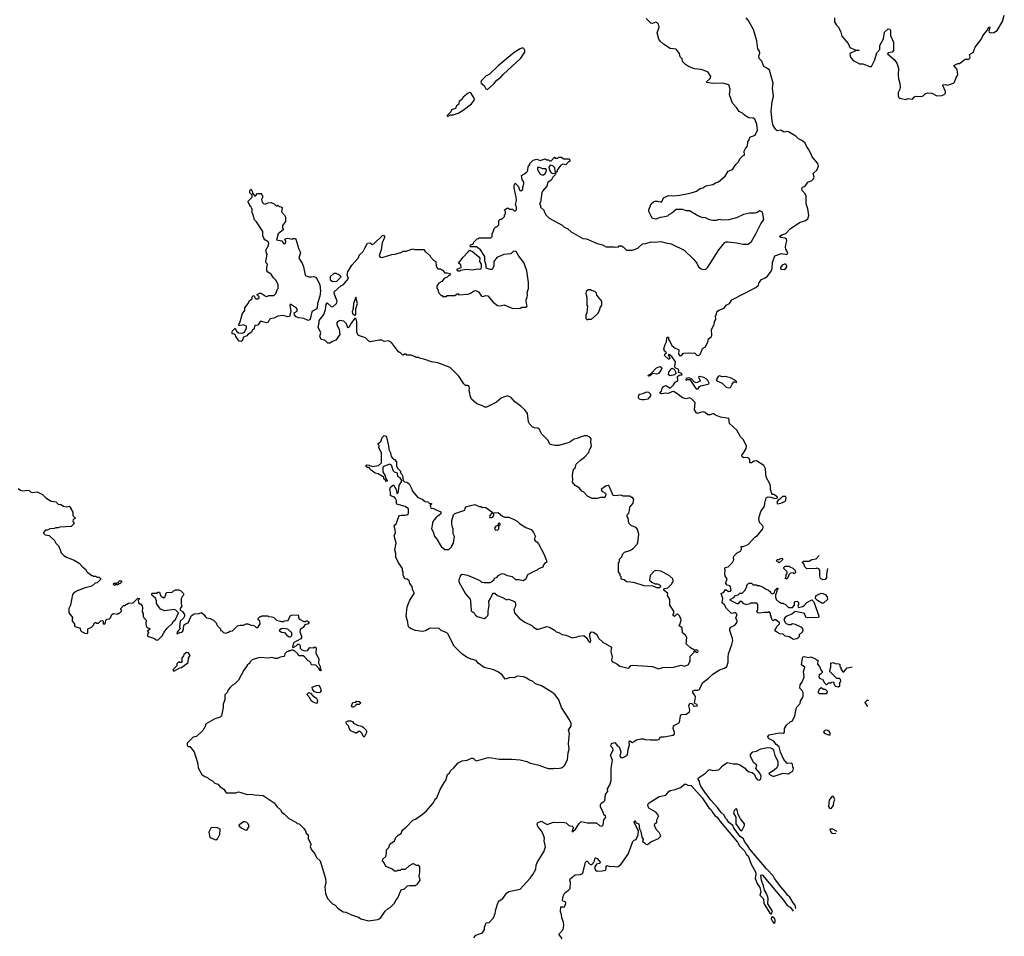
# Model space of a CAD drawing. Extents: x 1933546 to 2138868, y 524910 to 667279.
# Tile 406 of 466: x 2114285 to 2126031, y 553904 to 564842. Entities that reach past the tile are written whole.
import ezdxf

# ---------------------------------------------------------------- set-up
doc = ezdxf.new("R2010")
doc.units = 0

msp = doc.modelspace()

# ---------------------------------------------------------------- linework, layer by layer
at = {"layer": '0CON10XD'}
for points in [[(2122780, 557385), (2122791, 557435), (2122790, 557460), (2122756, 557555), (2122756, 557575), (2122769, 557595), (2122815, 557616), (2122842, 557645), (2122844, 557665), (2122830, 557705), (2122843, 557745), (2122825, 557767), (2122785, 557758), (2122772, 557762), (2122716, 557815), (2122695, 557860), (2122665, 557885), (2122673, 557937), (2122654, 557995), (2122685, 558012), (2122705, 558043), (2122745, 558021), (2122765, 558022), (2122774, 558035), (2122765, 558076), (2122755, 558087), (2122726, 558096), (2122710, 558115), (2122708, 558125), (2122723, 558165), (2122702, 558205), (2122699, 558235), (2122703, 558265), (2122697, 558295), (2122706, 558304), (2122736, 558314), (2122788, 558365), (2122806, 558395), (2122801, 558425), (2122805, 558442), (2122845, 558482), (2122885, 558502), (2122897, 558525), (2122892, 558555), (2122915, 558556), (2122975, 558578), (2123055, 558668), (2123085, 558686), (2123151, 558765), (2123156, 558785), (2123152, 558802), (2123111, 558841), (2123104, 558895), (2123126, 558975), (2123172, 559038), (2123174, 559075), (2123190, 559135), (2123215, 559148), (2123246, 559146), (2123295, 559130), (2123327, 559135), (2123324, 559145), (2123295, 559168), (2123285, 559175), (2123265, 559176), (2123257, 559187), (2123241, 559235), (2123241, 559275), (2123233, 559303), (2123192, 559385), (2123181, 559481), (2123161, 559521), (2123075, 559577), (2123047, 559573), (2123015, 559553), (2122995, 559553), (2122994, 559595), (2122985, 559609), (2122965, 559619), (2122925, 559615), (2122904, 559625), (2122901, 559645), (2122915, 559665), (2122950, 559725), (2122954, 559755), (2122949, 559775), (2122914, 559834), (2122884, 559864), (2122839, 559945), (2122751, 560025), (2122743, 560083), (2122645, 560098), (2122585, 560125), (2122565, 560140), (2122555, 560141), (2122524, 560126), (2122495, 560128), (2122461, 560155), (2122437, 560163), (2122365, 560144), (2122337, 560185), (2122343, 560273), (2122294, 560324), (2122275, 560328), (2122235, 560318), (2122191, 560331), (2122125, 560381), (2122085, 560404), (2122065, 560403), (2122025, 560380), (2121995, 560386), (2121947, 560377), (2121922, 560385), (2121941, 560409), (2121953, 560457), (2121964, 560466), (2121995, 560476), (2122045, 560447), (2122086, 560485), (2122104, 560516), (2122136, 560534), (2122134, 560586), (2122151, 560599), (2122188, 560605), (2122175, 560623), (2122144, 560634), (2122148, 560655), (2122141, 560671), (2122106, 560686), (2122102, 560702), (2122109, 560760), (2122065, 560822), (2122036, 560845), (2122022, 560848), (2122042, 560805), (2122038, 560792), (2122025, 560790), (2121978, 560835), (2121980, 560850), (2122002, 560865), (2121978, 560888), (2121971, 560915), (2121984, 560965), (2122002, 560998), (2122004, 561045), (2122011, 561055), (2122026, 561055), (2122024, 561025), (2122045, 561000), (2122063, 560955), (2122105, 560921), (2122144, 560905), (2122149, 560895), (2122146, 560855), (2122155, 560837), (2122165, 560832), (2122180, 560835), (2122206, 560864), (2122265, 560868), (2122295, 560861), (2122335, 560865), (2122365, 560839), (2122385, 560836), (2122405, 560854), (2122432, 560918), (2122465, 560939), (2122480, 560965), (2122496, 560995), (2122504, 561035), (2122535, 561058), (2122543, 561075), (2122539, 561145), (2122570, 561205), (2122573, 561237), (2122588, 561272), (2122586, 561305), (2122599, 561331), (2122601, 561355), (2122625, 561376), (2122689, 561401), (2122715, 561435), (2122754, 561456), (2122781, 561499), (2123065, 561645), (2123097, 561675), (2123108, 561705), (2123135, 561744), (2123178, 561762), (2123205, 561781), (2123249, 561841), (2123263, 561875), (2123267, 561943), (2123294, 562025), (2123375, 562052), (2123438, 562042), (2123448, 562055), (2123436, 562085), (2123425, 562104), (2123421, 562129), (2123423, 562157), (2123438, 562202), (2123433, 562223), (2123417, 562237), (2123365, 562245), (2123349, 562255), (2123376, 562275), (2123425, 562291), (2123477, 562345), (2123588, 562422), (2123658, 562445), (2123689, 562465), (2123699, 562505), (2123686, 562584), (2123666, 562645), (2123668, 562738), (2123656, 562765), (2123620, 562805), (2123614, 562826), (2123625, 562842), (2123656, 562855), (2123688, 562902), (2123736, 562924), (2123756, 562945), (2123764, 562965), (2123752, 563005), (2123794, 563046), (2123813, 563095), (2123805, 563125), (2123738, 563205), (2123731, 563231), (2123695, 563298), (2123674, 563324), (2123655, 563370), (2123625, 563396), (2123575, 563420), (2123543, 563453), (2123455, 563504), (2123435, 563508), (2123405, 563501), (2123365, 563525), (2123323, 563515), (2123300, 563535), (2123275, 563580), (2123261, 563635), (2123251, 563751), (2123262, 563865), (2123278, 563925), (2123267, 564027), (2123273, 564085), (2123228, 564238), (2123198, 564265), (2123162, 564282), (2123139, 564349), (2123105, 564378), (2123103, 564405), (2123116, 564446), (2123111, 564465), (2123091, 564495), (2123078, 564588), (2123038, 564725), (2122977, 564835), (2122952, 564865)], [(2124005, 564865), (2124007, 564817), (2124028, 564778), (2124055, 564752), (2124081, 564695), (2124094, 564645), (2124169, 564559), (2124190, 564510), (2124265, 564480), (2124295, 564480), (2124300, 564475), (2124255, 564471), (2124190, 564440), (2124194, 564405), (2124208, 564378), (2124227, 564357), (2124259, 564339), (2124305, 564316), (2124345, 564316), (2124425, 564283), (2124446, 564284), (2124487, 564365), (2124512, 564448), (2124547, 564485), (2124547, 564535), (2124590, 564615), (2124601, 564695), (2124645, 564732), (2124665, 564728), (2124672, 564715), (2124674, 564654), (2124711, 564575), (2124710, 564495), (2124708, 564475), (2124694, 564456), (2124645, 564446), (2124636, 564435), (2124719, 564369), (2124750, 564325), (2124770, 564265), (2124763, 564185), (2124769, 564135), (2124785, 564085), (2124788, 564038), (2124785, 564015), (2124765, 563975), (2124765, 563935), (2124773, 563915), (2124785, 563906), (2124851, 563889), (2124885, 563903), (2124935, 563895), (2124958, 563922), (2124971, 563929), (2125045, 563925), (2125064, 563935), (2125089, 563961), (2125119, 563971), (2125167, 563967), (2125225, 563932), (2125285, 563939), (2125315, 563950), (2125328, 563965), (2125329, 563985), (2125296, 564055), (2125298, 564065), (2125325, 564069), (2125355, 564062), (2125425, 564086), (2125435, 564098), (2125456, 564154), (2125478, 564185), (2125468, 564248), (2125430, 564295), (2125475, 564318), (2125495, 564318), (2125565, 564372), (2125605, 564370), (2125620, 564380), (2125624, 564395), (2125617, 564425), (2125658, 564452), (2125683, 564515), (2125756, 564605), (2125775, 564651), (2125829, 564721), (2125845, 564758), (2125858, 564755), (2125856, 564734), (2125846, 564705), (2125850, 564695), (2125875, 564685), (2125905, 564691), (2125947, 564715), (2126011, 564819), (2126031, 564895)], [(2122525, 564150), (2122530, 564165), (2122495, 564220), (2122415, 564247), (2122335, 564257), (2122265, 564283), (2122226, 564306), (2122193, 564343), (2122188, 564375), (2122165, 564400), (2122155, 564440), (2122115, 564490), (2122045, 564500), (2121965, 564550), (2121926, 564586), (2121911, 564611), (2121890, 564685), (2121913, 564755), (2121905, 564787), (2121890, 564805), (2121875, 564811), (2121835, 564798), (2121815, 564801), (2121758, 564855)], [(2119865, 564010), (2119940, 564075), (2119979, 564121), (2120024, 564155), (2120052, 564188), (2120263, 564385), (2120310, 564455), (2120312, 564475), (2120299, 564499), (2120285, 564507), (2120255, 564496), (2120185, 564450), (2119995, 564291), (2119889, 564191), (2119845, 564167), (2119795, 564115), (2119787, 564095), (2119791, 564085), (2119825, 564055), (2119846, 564016), (2119865, 564010)], [(2120918, 559522), (2120922, 559538), (2120932, 559548), (2120974, 559586), (2121025, 559620), (2121075, 559678), (2121082, 559708), (2121107, 559755), (2121098, 559805), (2121102, 559842), (2121085, 559862), (2121055, 559877), (2121025, 559876), (2120985, 559866), (2120935, 559843), (2120900, 559835), (2120842, 559798), (2120715, 559762), (2120675, 559760), (2120615, 559772), (2120586, 559826), (2120515, 559898), (2120482, 559955), (2120465, 559967), (2120425, 559973), (2120400, 559985), (2120365, 560020), (2120354, 560044), (2120342, 560145), (2120312, 560185), (2120265, 560232), (2120192, 560282), (2120150, 560335), (2120105, 560352), (2120055, 560339), (2120028, 560325), (2119975, 560280), (2119855, 560218), (2119835, 560218), (2119806, 560236), (2119739, 560259), (2119708, 560285), (2119676, 560316), (2119658, 560355), (2119654, 560385), (2119648, 560415), (2119652, 560445), (2119646, 560466), (2119627, 560477), (2119605, 560478), (2119585, 560498), (2119525, 560590), (2119421, 560691), (2119275, 560748), (2119198, 560758), (2119119, 560789), (2119053, 560803), (2119045, 560810), (2119015, 560810), (2119008, 560818), (2118955, 560840), (2118905, 560840), (2118895, 560850), (2118875, 560850), (2118855, 560840), (2118825, 560870), (2118815, 560870), (2118805, 560880), (2118720, 560990), (2118685, 561010), (2118635, 561003), (2118605, 561017), (2118575, 561018), (2118465, 560998), (2118450, 561005), (2118410, 561045), (2118325, 561072), (2118309, 561109), (2118308, 561235), (2118298, 561268), (2118285, 561280), (2118230, 561210), (2118215, 561174), (2118205, 561167), (2118195, 561178), (2118182, 561212), (2118153, 561243), (2118105, 561251), (2118079, 561241), (2118069, 561225), (2118068, 561205), (2118098, 561145), (2118106, 561086), (2118055, 561017), (2118016, 561004), (2117985, 560982), (2117963, 560983), (2117925, 561020), (2117880, 561025), (2117867, 561065), (2117878, 561105), (2117844, 561175), (2117856, 561224), (2117856, 561254), (2117912, 561325), (2117932, 561385), (2117942, 561445), (2117955, 561465), (2118005, 561417), (2118025, 561421), (2118066, 561454), (2118072, 561485), (2118037, 561575), (2118035, 561595), (2118115, 561665), (2118147, 561683), (2118208, 561755), (2118193, 561795), (2118201, 561835), (2118246, 561915), (2118324, 561995), (2118337, 562035), (2118382, 562078), (2118407, 562125), (2118435, 562177), (2118465, 562180), (2118482, 562162), (2118495, 562160), (2118502, 562168), (2118515, 562170), (2118610, 562265), (2118625, 562270), (2118637, 562257), (2118639, 562245), (2118609, 562181), (2118598, 562095), (2118574, 562025), (2118590, 562005), (2118623, 562007), (2118725, 562039), (2118765, 562043), (2118842, 562068), (2118855, 562080), (2118895, 562080), (2118975, 562108), (2118995, 562100), (2119105, 562100), (2119120, 562085), (2119120, 562075), (2119135, 562070), (2119180, 562025), (2119180, 562015), (2119225, 561970), (2119250, 561955), (2119253, 561903), (2119260, 561885), (2119275, 561870), (2119305, 561870), (2119330, 561855), (2119355, 561820), (2119385, 561822), (2119420, 561815), (2119415, 561790), (2119405, 561790), (2119385, 561770), (2119350, 561755), (2119320, 561720), (2119285, 561700), (2119260, 561665), (2119262, 561638), (2119272, 561622), (2119280, 561585), (2119315, 561550), (2119325, 561550), (2119335, 561540), (2119375, 561540), (2119385, 561550), (2119475, 561550), (2119505, 561570), (2119515, 561570), (2119525, 561560), (2119633, 561567), (2119656, 561574), (2119705, 561608), (2119725, 561610), (2119760, 561595), (2119795, 561543), (2119809, 561541), (2119847, 561553), (2119868, 561548), (2119935, 561470), (2119985, 561430), (2120015, 561428), (2120065, 561438), (2120167, 561397), (2120255, 561400), (2120275, 561410), (2120325, 561410), (2120340, 561425), (2120330, 561455), (2120328, 561495), (2120330, 561515), (2120340, 561525), (2120342, 561565), (2120338, 561585), (2120353, 561635), (2120356, 561705), (2120336, 561846), (2120298, 561945), (2120239, 562019), (2120206, 562076), (2120175, 562080), (2120145, 562050), (2120061, 562039), (2119977, 562003), (2119943, 561955), (2119942, 561905), (2119925, 561870), (2119917, 561863), (2119897, 561863), (2119848, 561878), (2119849, 561915), (2119834, 561964), (2119836, 562015), (2119782, 562095), (2119735, 562132), (2119665, 562130), (2119660, 562135), (2119662, 562148), (2119672, 562158), (2119688, 562162), (2119698, 562172), (2119702, 562188), (2119742, 562228), (2119755, 562230), (2119765, 562240), (2119905, 562240), (2119920, 562255), (2119920, 562295), (2119928, 562302), (2119950, 562355), (2119965, 562370), (2119978, 562372), (2120000, 562395), (2120003, 562447), (2120015, 562460), (2120038, 562462), (2120068, 562495), (2120070, 562515), (2120080, 562525), (2120080, 562555), (2120072, 562562), (2120070, 562575), (2120105, 562598), (2120113, 562593), (2120133, 562583), (2120165, 562580), (2120185, 562560), (2120198, 562562), (2120210, 562575), (2120210, 562605), (2120200, 562635), (2120210, 562685), (2120209, 562725), (2120184, 562834), (2120184, 562866), (2120195, 562890), (2120232, 562855), (2120250, 562805), (2120265, 562800), (2120286, 562814), (2120288, 562845), (2120301, 562885), (2120299, 562905), (2120279, 562935), (2120272, 562985), (2120308, 563002), (2120339, 563031), (2120348, 563045), (2120350, 563085), (2120370, 563115), (2120370, 563125), (2120410, 563165), (2120455, 563177), (2120495, 563163), (2120555, 563180), (2120575, 563170), (2120595, 563170), (2120605, 563160), (2120625, 563160), (2120665, 563200), (2120675, 563190), (2120705, 563190), (2120715, 563200), (2120745, 563200), (2120775, 563180), (2120835, 563180), (2120850, 563165), (2120848, 563152), (2120832, 563148), (2120812, 563128), (2120805, 563112), (2120765, 563120), (2120737, 563103), (2120698, 563045), (2120695, 563030), (2120680, 563020), (2120675, 562990), (2120647, 562963), (2120629, 562931), (2120585, 562900), (2120572, 562855), (2120522, 562795), (2120514, 562776), (2120500, 562665), (2120490, 562655), (2120490, 562635), (2120497, 562627), (2120500, 562605), (2120540, 562565), (2120540, 562555), (2120565, 562510), (2120600, 562475), (2120755, 562392), (2120775, 562372), (2120825, 562348), (2120865, 562310), (2121005, 562232), (2121045, 562228), (2121173, 562173), (2121237, 562157), (2121283, 562133), (2121375, 562132), (2121395, 562128), (2121427, 562133), (2121438, 562142), (2121465, 562142), (2121483, 562133), (2121525, 562092), (2121595, 562092), (2121627, 562103), (2121660, 562115), (2121713, 562167), (2121755, 562172), (2121818, 562192), (2121855, 562188), (2121935, 562197), (2121995, 562178), (2122056, 562166), (2122213, 562093), (2122323, 561983), (2122362, 561935), (2122384, 561894), (2122415, 561870), (2122445, 561860), (2122470, 561865), (2122495, 561890), (2122625, 562098), (2122697, 562183), (2122715, 562192), (2122735, 562193), (2122835, 562181), (2122914, 562164), (2122975, 562164), (2123015, 562197), (2123072, 562295), (2123125, 562408), (2123161, 562459), (2123146, 562545), (2123115, 562560), (2123075, 562538), (2123056, 562534), (2122995, 562533), (2122921, 562519), (2122835, 562478), (2122745, 562454), (2122675, 562450), (2122625, 562457), (2122595, 562447), (2122555, 562447), (2122514, 562454), (2122466, 562476), (2122425, 562482), (2122375, 562502), (2122275, 562560), (2122235, 562560), (2122195, 562577), (2122115, 562577), (2122066, 562534), (2122030, 562515), (2122012, 562498), (2121956, 562484), (2121925, 562482), (2121875, 562463), (2121835, 562470), (2121817, 562497), (2121792, 562555), (2121792, 562575), (2121818, 562645), (2121845, 562670), (2121865, 562678), (2121895, 562678), (2121925, 562668), (2121945, 562670), (2121964, 562716), (2122025, 562744), (2122085, 562741), (2122160, 562750), (2122265, 562768), (2122324, 562786), (2122358, 562795), (2122404, 562826), (2122435, 562834), (2122471, 562859), (2122555, 562877), (2122585, 562897), (2122621, 562909), (2122703, 562977), (2122737, 563033), (2122790, 563055), (2122828, 563115), (2122860, 563145), (2122875, 563180), (2122915, 563220), (2122930, 563225), (2122928, 563275), (2122942, 563305), (2122967, 563333), (2122972, 563385), (2122992, 563415), (2122995, 563440), (2123060, 563465), (2123088, 563522), (2123080, 563595), (2123055, 563657), (2123035, 563667), (2122985, 563673), (2122932, 563702), (2122906, 563726), (2122868, 563748), (2122838, 563795), (2122788, 563845), (2122754, 563944), (2122762, 564015), (2122743, 564063), (2122675, 564084), (2122552, 564082), (2122484, 564094), (2122482, 564105), (2122517, 564135), (2122525, 564150)], [(2119385, 563690), (2119395, 563692), (2119424, 563706), (2119455, 563706), (2119515, 563728), (2119575, 563764), (2119675, 563840), (2119712, 563885), (2119706, 563905), (2119668, 563968), (2119655, 563972), (2119637, 563965), (2119575, 563918), (2119559, 563891), (2119527, 563865), (2119519, 563831), (2119495, 563815), (2119485, 563782), (2119437, 563765), (2119427, 563743), (2119385, 563698), (2119385, 563690)], [(2120645, 563008), (2120665, 563010), (2120680, 563020), (2120673, 563033), (2120670, 563075), (2120645, 563100), (2120613, 563107), (2120597, 563083), (2120607, 563045), (2120626, 563016), (2120645, 563008)], [(2120515, 562990), (2120535, 562992), (2120552, 563005), (2120564, 563026), (2120569, 563049), (2120563, 563063), (2120525, 563062), (2120485, 563080), (2120462, 563078), (2120462, 563055), (2120495, 562998), (2120515, 562990)], [(2116925, 561004), (2116903, 561005), (2116863, 561063), (2116858, 561078), (2116845, 561090), (2116820, 561095), (2116820, 561115), (2116825, 561130), (2116855, 561160), (2116870, 561125), (2116896, 561106), (2116945, 561100), (2116966, 561114), (2116989, 561165), (2116990, 561185), (2116955, 561200), (2116905, 561190), (2116900, 561205), (2116912, 561225), (2116943, 561337), (2116970, 561375), (2116970, 561405), (2117012, 561455), (2117025, 561490), (2117058, 561512), (2117060, 561535), (2117075, 561550), (2117088, 561538), (2117092, 561522), (2117102, 561512), (2117125, 561510), (2117140, 561525), (2117140, 561535), (2117122, 561552), (2117120, 561565), (2117145, 561580), (2117165, 561580), (2117225, 561540), (2117247, 561543), (2117255, 561550), (2117315, 561550), (2117340, 561575), (2117362, 561628), (2117370, 561635), (2117367, 561677), (2117345, 561730), (2117311, 561761), (2117286, 561806), (2117245, 561830), (2117234, 561844), (2117232, 561885), (2117240, 561925), (2117223, 561943), (2117222, 561955), (2117238, 562045), (2117230, 562055), (2117223, 562093), (2117252, 562148), (2117258, 562175), (2117250, 562190), (2117210, 562215), (2117197, 562235), (2117187, 562265), (2117186, 562316), (2117111, 562431), (2117088, 562455), (2117067, 562527), (2117060, 562535), (2117060, 562585), (2117050, 562595), (2117048, 562608), (2117032, 562622), (2117028, 562638), (2117010, 562665), (2117012, 562678), (2117060, 562725), (2117058, 562748), (2117030, 562775), (2117030, 562805), (2117045, 562820), (2117060, 562795), (2117062, 562772), (2117085, 562740), (2117098, 562742), (2117123, 562767), (2117165, 562770), (2117170, 562765), (2117170, 562755), (2117180, 562745), (2117180, 562715), (2117172, 562708), (2117170, 562695), (2117178, 562665), (2117195, 562648), (2117215, 562642), (2117245, 562658), (2117285, 562660), (2117320, 562645), (2117345, 562620), (2117355, 562620), (2117365, 562630), (2117382, 562612), (2117405, 562610), (2117415, 562600), (2117408, 562548), (2117445, 562508), (2117456, 562485), (2117457, 562435), (2117422, 562385), (2117420, 562355), (2117430, 562345), (2117430, 562335), (2117370, 562285), (2117350, 562215), (2117412, 562202), (2117432, 562172), (2117445, 562169), (2117456, 562175), (2117462, 562195), (2117450, 562225), (2117465, 562232), (2117485, 562237), (2117535, 562222), (2117545, 562230), (2117575, 562230), (2117580, 562225), (2117616, 562105), (2117636, 562065), (2117614, 561995), (2117654, 561935), (2117670, 561895), (2117691, 561795), (2117701, 561785), (2117733, 561773), (2117768, 561772), (2117795, 561776), (2117815, 561771), (2117835, 561747), (2117865, 561678), (2117872, 561602), (2117866, 561545), (2117839, 561455), (2117835, 561405), (2117822, 561388), (2117785, 561370), (2117769, 561355), (2117756, 561284), (2117745, 561259), (2117725, 561251), (2117675, 561276), (2117615, 561284), (2117583, 561295), (2117562, 561322), (2117561, 561345), (2117595, 561364), (2117597, 561387), (2117588, 561398), (2117514, 561446), (2117506, 561434), (2117518, 561362), (2117505, 561302), (2117485, 561298), (2117425, 561312), (2117365, 561304), (2117315, 561281), (2117275, 561273), (2117264, 561266), (2117248, 561232), (2117230, 561225), (2117175, 561241), (2117155, 561240), (2117125, 561199), (2117094, 561195), (2117086, 561184), (2117081, 561155), (2117061, 561139), (2117045, 561109), (2117005, 561084), (2116995, 561071), (2116956, 561055), (2116938, 561012), (2116925, 561004)], [(2119515, 561840), (2119500, 561855), (2119512, 561868), (2119550, 561885), (2119548, 561918), (2119520, 561935), (2119575, 562010), (2119640, 562075), (2119645, 562090), (2119665, 562090), (2119685, 562078), (2119763, 562013), (2119773, 561995), (2119770, 561955), (2119789, 561925), (2119789, 561881), (2119783, 561867), (2119775, 561862), (2119745, 561867), (2119685, 561852), (2119615, 561862), (2119545, 561850), (2119535, 561842), (2119515, 561840)], [(2123405, 561860), (2123425, 561874), (2123437, 561895), (2123432, 561915), (2123415, 561927), (2123381, 561915), (2123363, 561885), (2123363, 561875), (2123374, 561865), (2123405, 561860)], [(2118015, 561716), (2117994, 561735), (2117992, 561778), (2118035, 561817), (2118055, 561817), (2118095, 561799), (2118117, 561775), (2118113, 561765), (2118065, 561719), (2118015, 561716)], [(2121055, 561260), (2121065, 561270), (2121105, 561270), (2121173, 561327), (2121185, 561340), (2121207, 561383), (2121210, 561405), (2121230, 561435), (2121230, 561485), (2121170, 561555), (2121165, 561580), (2121145, 561600), (2121105, 561610), (2121095, 561620), (2121065, 561620), (2121043, 561597), (2121038, 561575), (2121052, 561532), (2121052, 561435), (2121058, 561425), (2121050, 561345), (2121040, 561315), (2121040, 561275), (2121055, 561260)], [(2118285, 561316), (2118295, 561322), (2118297, 561393), (2118314, 561455), (2118295, 561530), (2118269, 561455), (2118264, 561395), (2118251, 561355), (2118255, 561336), (2118265, 561327), (2118285, 561316)], [(2121785, 560590), (2121780, 560595), (2121818, 560622), (2121881, 560689), (2121925, 560702), (2121943, 560693), (2121947, 560685), (2121934, 560655), (2121905, 560619), (2121885, 560614), (2121835, 560620), (2121805, 560592), (2121785, 560590)], [(2122045, 560594), (2122026, 560605), (2122028, 560635), (2122065, 560684), (2122094, 560674), (2122117, 560625), (2122097, 560603), (2122045, 560594)], [(2122375, 560432), (2122394, 560466), (2122405, 560475), (2122500, 560495), (2122510, 560505), (2122493, 560535), (2122474, 560555), (2122445, 560572), (2122394, 560586), (2122384, 560575), (2122401, 560535), (2122400, 560525), (2122355, 560510), (2122330, 560520), (2122300, 560555), (2122280, 560565), (2122265, 560570), (2122235, 560560), (2122230, 560545), (2122235, 560540), (2122255, 560550), (2122278, 560548), (2122342, 560452), (2122355, 560439), (2122375, 560432)], [(2122745, 560450), (2122765, 560454), (2122785, 560495), (2122805, 560519), (2122815, 560522), (2122836, 560514), (2122836, 560525), (2122826, 560535), (2122765, 560570), (2122703, 560583), (2122665, 560579), (2122635, 560591), (2122616, 560584), (2122592, 560545), (2122601, 560531), (2122665, 560506), (2122715, 560459), (2122745, 560450)], [(2121735, 560305), (2121706, 560306), (2121675, 560316), (2121667, 560335), (2121672, 560365), (2121685, 560375), (2121719, 560381), (2121765, 560400), (2121785, 560398), (2121812, 560375), (2121810, 560355), (2121780, 560315), (2121735, 560305)], [(2118975, 555292), (2119005, 555303), (2119085, 555357), (2119138, 555402), (2119215, 555488), (2119247, 555543), (2119262, 555555), (2119300, 555655), (2119355, 555750), (2119370, 555765), (2119390, 555835), (2119413, 555857), (2119428, 555885), (2119466, 555914), (2119517, 555973), (2119565, 555998), (2119625, 556008), (2119675, 556030), (2119695, 556030), (2119720, 556005), (2119735, 556000), (2119875, 556038), (2119916, 556036), (2120005, 556020), (2120155, 556020), (2120255, 556009), (2120335, 555991), (2120375, 555971), (2120465, 555950), (2120564, 555914), (2120595, 555908), (2120655, 555908), (2120665, 555912), (2120695, 555908), (2120747, 555913), (2120776, 555934), (2120788, 555945), (2120820, 556015), (2120830, 556095), (2120842, 556138), (2120831, 556205), (2120846, 556326), (2120832, 556365), (2120862, 556415), (2120862, 556445), (2120846, 556486), (2120750, 556635), (2120717, 556725), (2120672, 556785), (2120635, 556817), (2120512, 556895), (2120438, 556918), (2120401, 556951), (2120365, 556960), (2120328, 556988), (2120295, 557000), (2120219, 557009), (2120185, 556990), (2120135, 556993), (2120075, 556972), (2120042, 557025), (2119998, 557058), (2119940, 557085), (2119825, 557112), (2119754, 557164), (2119730, 557195), (2119670, 557210), (2119615, 557237), (2119555, 557280), (2119522, 557312), (2119468, 557365), (2119393, 557513), (2119380, 557525), (2119315, 557552), (2119285, 557580), (2119175, 557577), (2119125, 557550), (2119085, 557542), (2119005, 557553), (2118955, 557572), (2118928, 557595), (2118918, 557615), (2118916, 557655), (2118897, 557725), (2118907, 557835), (2118940, 557915), (2118990, 557995), (2118990, 558005), (2118973, 558043), (2118967, 558077), (2118940, 558115), (2118930, 558145), (2118908, 558168), (2118885, 558170), (2118870, 558185), (2118860, 558215), (2118860, 558255), (2118850, 558265), (2118850, 558295), (2118805, 558360), (2118802, 558375), (2118773, 558425), (2118771, 558471), (2118759, 558515), (2118778, 558595), (2118754, 558685), (2118767, 558725), (2118766, 558755), (2118754, 558805), (2118776, 558825), (2118809, 558915), (2118816, 558924), (2118835, 558931), (2118881, 558931), (2118905, 558934), (2118922, 558948), (2118923, 559005), (2118885, 559032), (2118785, 559060), (2118779, 559069), (2118781, 559105), (2118769, 559129), (2118755, 559144), (2118720, 559155), (2118710, 559165), (2118710, 559205), (2118702, 559235), (2118708, 559265), (2118745, 559290), (2118777, 559235), (2118785, 559190), (2118795, 559192), (2118806, 559215), (2118812, 559285), (2118844, 559335), (2118843, 559345), (2118824, 559374), (2118795, 559392), (2118793, 559433), (2118755, 559444), (2118744, 559454), (2118720, 559525), (2118695, 559538), (2118628, 559512), (2118618, 559502), (2118618, 559445), (2118645, 559400), (2118652, 559362), (2118670, 559345), (2118668, 559335), (2118655, 559332), (2118648, 559348), (2118630, 559365), (2118628, 559388), (2118615, 559390), (2118562, 559422), (2118525, 559430), (2118477, 559467), (2118460, 559485), (2118458, 559498), (2118435, 559500), (2118410, 559515), (2118425, 559530), (2118455, 559528), (2118495, 559512), (2118565, 559522), (2118600, 559555), (2118602, 559675), (2118568, 559735), (2118572, 559762), (2118560, 559775), (2118560, 559785), (2118595, 559810), (2118608, 559855), (2118635, 559880), (2118655, 559872), (2118662, 559862), (2118686, 559756), (2118687, 559715), (2118710, 559675), (2118718, 559628), (2118731, 559611), (2118756, 559596), (2118782, 559565), (2118780, 559515), (2118797, 559487), (2118830, 559455), (2118830, 559435), (2118845, 559420), (2118852, 559402), (2118860, 559345), (2118875, 559328), (2118905, 559322), (2118932, 559305), (2118965, 559240), (2118970, 559215), (2119035, 559142), (2119085, 559120), (2119123, 559093), (2119155, 559090), (2119175, 559070), (2119198, 559068), (2119198, 559062), (2119180, 559045), (2119190, 559015), (2119225, 559010), (2119235, 559000), (2119308, 558968), (2119310, 558945), (2119251, 558899), (2119214, 558856), (2119198, 558765), (2119220, 558725), (2119230, 558685), (2119262, 558645), (2119312, 558555), (2119355, 558520), (2119405, 558520), (2119440, 558555), (2119440, 558565), (2119462, 558595), (2119472, 558675), (2119458, 558708), (2119458, 558765), (2119447, 558787), (2119442, 558825), (2119442, 558865), (2119460, 558935), (2119475, 558948), (2119595, 558990), (2119600, 559015), (2119612, 559028), (2119663, 559047), (2119715, 559058), (2119765, 559032), (2119785, 559032), (2119805, 559022), (2119823, 559027), (2119845, 559022), (2119919, 558969), (2119930, 558955), (2119915, 558950), (2119893, 558927), (2119889, 558915), (2119895, 558903), (2119915, 558903), (2119932, 558915), (2119943, 558935), (2119942, 558958), (2119992, 558962), (2120045, 558916), (2120074, 558906), (2120115, 558907), (2120168, 558888), (2120218, 558858), (2120249, 558829), (2120322, 558782), (2120385, 558760), (2120413, 558725), (2120437, 558677), (2120423, 558643), (2120434, 558624), (2120453, 558613), (2120476, 558586), (2120542, 558462), (2120560, 558405), (2120570, 558395), (2120570, 558365), (2120555, 558360), (2120532, 558338), (2120525, 558310), (2120475, 558290), (2120460, 558275), (2120425, 558262), (2120344, 558216), (2120323, 558167), (2120292, 558148), (2120245, 558160), (2120205, 558158), (2120165, 558193), (2120105, 558204), (2120065, 558224), (2120035, 558230), (2119990, 558205), (2119968, 558182), (2119955, 558180), (2119940, 558165), (2119940, 558155), (2119917, 558133), (2119895, 558122), (2119825, 558121), (2119800, 558125), (2119780, 558145), (2119735, 558168), (2119632, 558208), (2119565, 558220), (2119545, 558208), (2119522, 558155), (2119524, 558134), (2119605, 557990), (2119658, 557928), (2119664, 557904), (2119670, 557790), (2119705, 557766), (2119720, 557740), (2119742, 557722), (2119825, 557698), (2119845, 557708), (2119868, 557732), (2119875, 557745), (2119872, 557785), (2119886, 557854), (2119882, 557905), (2119902, 557935), (2119925, 557988), (2119935, 557998), (2119955, 558000), (2119985, 557970), (2120045, 557948), (2120095, 557920), (2120115, 557928), (2120180, 557905), (2120195, 557890), (2120200, 557875), (2120198, 557845), (2120182, 557805), (2120188, 557765), (2120242, 557702), (2120312, 557655), (2120394, 557614), (2120415, 557593), (2120455, 557570), (2120475, 557570), (2120575, 557603), (2120605, 557593), (2120665, 557558), (2120686, 557536), (2120712, 557528), (2120755, 557507), (2120805, 557496), (2120875, 557467), (2120935, 557478), (2120955, 557488), (2121015, 557493), (2121048, 557468), (2121067, 557435), (2121095, 557412), (2121099, 557435), (2121088, 557485), (2121088, 557515), (2121105, 557538), (2121130, 557535), (2121172, 557505), (2121192, 557462), (2121241, 557415), (2121344, 557355), (2121339, 557305), (2121354, 557235), (2121347, 557205), (2121352, 557185), (2121407, 557157), (2121445, 557127), (2121498, 557118), (2121545, 557103), (2121555, 557108), (2121574, 557136), (2121595, 557139), (2121835, 557124), (2121905, 557096), (2121956, 557114), (2122085, 557118), (2122175, 557140), (2122215, 557130), (2122258, 557145), (2122282, 557188), (2122283, 557247), (2122330, 557295), (2122332, 557308), (2122345, 557310), (2122355, 557293), (2122375, 557297), (2122381, 557305), (2122375, 557316), (2122355, 557322), (2122335, 557320), (2122288, 557348), (2122234, 557394), (2122242, 557472), (2122226, 557496), (2122192, 557525), (2122190, 557585), (2122150, 557615), (2122160, 557625), (2122178, 557675), (2122172, 557702), (2122160, 557715), (2122160, 557725), (2122135, 557750), (2122125, 557750), (2122095, 557720), (2122082, 557732), (2122080, 557745), (2122090, 557755), (2122090, 557785), (2122040, 557855), (2122042, 557922), (2122013, 557973), (2122017, 557997), (2121968, 558035), (2121970, 558050), (2121980, 558055), (2122019, 558061), (2122065, 558110), (2122080, 558145), (2122075, 558170), (2122035, 558208), (2121935, 558262), (2121875, 558268), (2121855, 558260), (2121805, 558210), (2121800, 558155), (2121825, 558132), (2121865, 558110), (2121895, 558110), (2121919, 558099), (2121930, 558085), (2121930, 558075), (2121917, 558063), (2121885, 558062), (2121843, 558083), (2121734, 558086), (2121625, 558123), (2121575, 558132), (2121525, 558133), (2121495, 558160), (2121473, 558163), (2121462, 558172), (2121460, 558195), (2121450, 558205), (2121450, 558225), (2121430, 558255), (2121430, 558365), (2121440, 558375), (2121440, 558405), (2121452, 558418), (2121468, 558432), (2121482, 558468), (2121502, 558488), (2121562, 558508), (2121605, 558532), (2121652, 558585), (2121660, 558605), (2121672, 558705), (2121655, 558760), (2121641, 558781), (2121584, 558804), (2121550, 558835), (2121542, 558895), (2121533, 558915), (2121533, 558935), (2121550, 558955), (2121560, 558985), (2121564, 559026), (2121602, 559075), (2121610, 559115), (2121595, 559140), (2121585, 559140), (2121565, 559158), (2121485, 559157), (2121455, 559167), (2121385, 559159), (2121365, 559163), (2121316, 559276), (2121305, 559282), (2121275, 559276), (2121220, 559235), (2121228, 559218), (2121273, 559193), (2121278, 559175), (2121265, 559142), (2121215, 559139), (2121175, 559130), (2121115, 559129), (2121060, 559155), (2121015, 559203), (2120992, 559215), (2120958, 559255), (2120912, 559282), (2120878, 559325), (2120882, 559355), (2120878, 559405), (2120893, 559477), (2120910, 559495), (2120918, 559522)], [(2114265, 559247), (2114295, 559228), (2114315, 559222), (2114395, 559228), (2114415, 559210), (2114435, 559202), (2114495, 559207), (2114556, 559176), (2114597, 559137), (2114660, 559095), (2114715, 559090), (2114743, 559063), (2114776, 559056), (2114808, 559038), (2114845, 559030), (2114875, 559038), (2114890, 559025), (2114890, 559015), (2114918, 558965), (2114920, 558925), (2114950, 558895), (2114922, 558878), (2114920, 558855), (2114930, 558845), (2114930, 558825), (2114900, 558795), (2114765, 558788), (2114745, 558780), (2114715, 558780), (2114695, 558770), (2114645, 558768), (2114615, 558750), (2114595, 558750), (2114570, 558725), (2114570, 558715), (2114590, 558695), (2114637, 558687), (2114699, 558629), (2114718, 558595), (2114748, 558565), (2114767, 558515), (2114781, 558481), (2114810, 558450), (2114845, 558429), (2114934, 558394), (2114995, 558358), (2115035, 558312), (2115075, 558280), (2115080, 558265), (2115100, 558245), (2115145, 558210), (2115155, 558210), (2115165, 558200), (2115195, 558200), (2115205, 558190), (2115235, 558190), (2115250, 558175), (2115248, 558162), (2115208, 558122), (2115185, 558120), (2115147, 558083), (2115065, 558062), (2114970, 558025), (2114935, 558008), (2114916, 557984), (2114890, 557855), (2114873, 557815), (2114872, 557765), (2114920, 557705), (2114910, 557695), (2114910, 557665), (2114940, 557635), (2114940, 557605), (2114945, 557600), (2115005, 557580), (2115010, 557555), (2115022, 557542), (2115063, 557523), (2115092, 557518), (2115100, 557525), (2115100, 557575), (2115140, 557595), (2115168, 557622), (2115170, 557635), (2115185, 557650), (2115195, 557650), (2115205, 557640), (2115225, 557640), (2115255, 557670), (2115272, 557672), (2115280, 557665), (2115282, 557632), (2115295, 557630), (2115310, 557645), (2115312, 557678), (2115325, 557690), (2115358, 557692), (2115370, 557705), (2115384, 557746), (2115405, 557758), (2115455, 557750), (2115465, 557760), (2115475, 557760), (2115500, 557785), (2115498, 557798), (2115490, 557805), (2115492, 557818), (2115525, 557850), (2115535, 557850), (2115585, 557880), (2115638, 557882), (2115695, 557940), (2115720, 557935), (2115700, 557915), (2115702, 557882), (2115712, 557872), (2115725, 557870), (2115747, 557847), (2115752, 557825), (2115748, 557775), (2115757, 557755), (2115757, 557725), (2115767, 557705), (2115792, 557675), (2115790, 557635), (2115798, 557595), (2115840, 557575), (2115810, 557545), (2115820, 557525), (2115818, 557512), (2115810, 557505), (2115810, 557485), (2115895, 557457), (2115915, 557442), (2115935, 557440), (2115985, 557490), (2116008, 557535), (2116045, 557582), (2116105, 557638), (2116120, 557665), (2116143, 557685), (2116180, 557765), (2116148, 557798), (2116126, 557806), (2116015, 557790), (2115965, 557808), (2115918, 557875), (2115916, 557906), (2115905, 557940), (2115860, 557975), (2115860, 557995), (2115865, 558000), (2115925, 558000), (2115935, 558010), (2115955, 558010), (2115965, 557970), (2115985, 557950), (2115995, 557950), (2116005, 557940), (2116020, 557955), (2116022, 557968), (2116030, 557975), (2116030, 557995), (2116042, 558008), (2116105, 558010), (2116122, 558028), (2116135, 558030), (2116145, 558040), (2116185, 558040), (2116205, 558030), (2116240, 557995), (2116240, 557975), (2116222, 557958), (2116218, 557942), (2116210, 557935), (2116212, 557875), (2116220, 557845), (2116200, 557815), (2116200, 557795), (2116229, 557779), (2116253, 557745), (2116252, 557725), (2116242, 557705), (2116198, 557665), (2116192, 557595), (2116200, 557575), (2116175, 557550), (2116160, 557525), (2116162, 557512), (2116195, 557530), (2116217, 557533), (2116230, 557545), (2116240, 557575), (2116243, 557617), (2116265, 557632), (2116296, 557644), (2116327, 557717), (2116331, 557729), (2116365, 557751), (2116425, 557758), (2116455, 557768), (2116485, 557742), (2116500, 557715), (2116515, 557703), (2116557, 557697), (2116598, 557678), (2116630, 557645), (2116642, 557612), (2116680, 557575), (2116682, 557552), (2116698, 557548), (2116715, 557530), (2116745, 557522), (2116777, 557533), (2116793, 557547), (2116825, 557550), (2116885, 557608), (2116915, 557618), (2116955, 557618), (2116985, 557632), (2117005, 557632), (2117055, 557612), (2117068, 557618), (2117085, 557610), (2117105, 557590), (2117125, 557590), (2117152, 557635), (2117150, 557665), (2117132, 557682), (2117130, 557695), (2117155, 557720), (2117165, 557720), (2117175, 557730), (2117245, 557728), (2117255, 557720), (2117295, 557718), (2117315, 557710), (2117348, 557678), (2117397, 557667), (2117405, 557660), (2117435, 557660), (2117445, 557670), (2117488, 557672), (2117512, 557728), (2117523, 557737), (2117602, 557742), (2117612, 557732), (2117613, 557703), (2117625, 557688), (2117675, 557660), (2117695, 557660), (2117702, 557668), (2117715, 557670), (2117740, 557655), (2117726, 557634), (2117685, 557620), (2117665, 557588), (2117630, 557565), (2117628, 557538), (2117647, 557487), (2117648, 557465), (2117640, 557455), (2117550, 557405), (2117540, 557355), (2117555, 557350), (2117572, 557368), (2117585, 557370), (2117605, 557390), (2117615, 557390), (2117630, 557375), (2117632, 557342), (2117652, 557322), (2117685, 557312), (2117720, 557315), (2117748, 557352), (2117785, 557348), (2117805, 557357), (2117815, 557352), (2117822, 557345), (2117818, 557285), (2117852, 557215), (2117850, 557165), (2117869, 557125), (2117868, 557098), (2117880, 557075), (2117872, 557072), (2117862, 557082), (2117858, 557098), (2117818, 557138), (2117772, 557142), (2117762, 557152), (2117758, 557168), (2117738, 557188), (2117725, 557190), (2117686, 557236), (2117665, 557250), (2117615, 557250), (2117598, 557278), (2117565, 557310), (2117555, 557310), (2117545, 557320), (2117525, 557320), (2117515, 557310), (2117495, 557310), (2117488, 557302), (2117472, 557298), (2117450, 557275), (2117440, 557245), (2117393, 557237), (2117362, 557218), (2117335, 557218), (2117295, 557232), (2117255, 557222), (2117145, 557232), (2117060, 557205), (2117030, 557175), (2117030, 557165), (2117015, 557150), (2117000, 557145), (2117000, 557135), (2116959, 557081), (2116895, 556960), (2116853, 556917), (2116825, 556902), (2116795, 556872), (2116773, 556845), (2116760, 556815), (2116734, 556786), (2116731, 556725), (2116711, 556675), (2116712, 556635), (2116692, 556535), (2116675, 556521), (2116615, 556498), (2116500, 556435), (2116500, 556415), (2116468, 556362), (2116395, 556290), (2116355, 556280), (2116282, 556208), (2116282, 556182), (2116295, 556170), (2116315, 556170), (2116367, 556107), (2116402, 555992), (2116412, 555962), (2116413, 555913), (2116460, 555835), (2116495, 555810), (2116525, 555798), (2116545, 555778), (2116585, 555758), (2116613, 555733), (2116649, 555719), (2116675, 555688), (2116719, 555659), (2116750, 555615), (2116865, 555617), (2116895, 555627), (2116925, 555622), (2116997, 555597), (2117055, 555602), (2117085, 555593), (2117190, 555585), (2117319, 555499), (2117355, 555448), (2117395, 555412), (2117412, 555385), (2117445, 555362), (2117495, 555312), (2117580, 555265), (2117595, 555250), (2117620, 555245), (2117675, 555190), (2117693, 555163), (2117702, 555135), (2117728, 555115), (2117728, 555068), (2117757, 555007), (2117760, 554995), (2117752, 554975), (2117768, 554935), (2117805, 554890), (2117824, 554844), (2117868, 554805), (2117932, 554595), (2117937, 554545), (2117927, 554495), (2117932, 554415), (2117958, 554355), (2117999, 554309), (2118015, 554292), (2118050, 554275), (2118081, 554241), (2118145, 554198), (2118175, 554192), (2118245, 554160), (2118325, 554132), (2118355, 554113), (2118445, 554090), (2118556, 554104), (2118575, 554112), (2118596, 554134), (2118647, 554203), (2118680, 554235), (2118703, 554247), (2118753, 554297), (2118775, 554340), (2118798, 554365), (2118835, 554460), (2118875, 554470), (2118913, 554507), (2118935, 554512), (2119005, 554510), (2119015, 554520), (2119028, 554522), (2119062, 554575), (2119052, 554625), (2119060, 554665), (2119060, 554735), (2119048, 554748), (2119018, 554748), (2118985, 554768), (2118975, 554768), (2118930, 554745), (2118885, 554700), (2118835, 554700), (2118825, 554690), (2118795, 554690), (2118785, 554680), (2118755, 554680), (2118725, 554710), (2118655, 554738), (2118635, 554780), (2118612, 554805), (2118618, 554825), (2118652, 554858), (2118662, 554895), (2118660, 554935), (2118690, 554965), (2118702, 555005), (2118758, 555045), (2118772, 555085), (2118799, 555111), (2118840, 555135), (2118842, 555155), (2118854, 555176), (2118895, 555208), (2118975, 555292)], [(2123325, 559066), (2123365, 559072), (2123422, 559098), (2123429, 559135), (2123425, 559151), (2123385, 559151), (2123355, 559120), (2123333, 559107), (2123319, 559085), (2123325, 559066)], [(2119985, 558750), (2120000, 558765), (2120003, 558797), (2120018, 558815), (2120017, 558827), (2120006, 558836), (2119994, 558825), (2119993, 558807), (2119965, 558799), (2119948, 558775), (2119959, 558755), (2119985, 558750)], [(2123345, 558360), (2123338, 558368), (2123322, 558372), (2123312, 558388), (2123325, 558400), (2123345, 558400), (2123352, 558408), (2123378, 558418), (2123388, 558402), (2123345, 558360)], [(2123923, 558292), (2123908, 558225), (2123908, 558185), (2123895, 558162), (2123865, 558158), (2123840, 558175), (2123830, 558205), (2123830, 558275), (2123818, 558288), (2123795, 558298), (2123788, 558292), (2123675, 558290), (2123650, 558315), (2123638, 558348), (2123622, 558362), (2123622, 558368), (2123635, 558380), (2123705, 558380), (2123735, 558400), (2123785, 558410), (2123824, 558449)], [(2123435, 558170), (2123422, 558172), (2123420, 558185), (2123430, 558195), (2123430, 558225), (2123440, 558235), (2123440, 558255), (2123402, 558292), (2123400, 558305), (2123415, 558320), (2123465, 558320), (2123472, 558312), (2123508, 558298), (2123538, 558268), (2123540, 558245), (2123525, 558230), (2123515, 558240), (2123482, 558238), (2123462, 558218), (2123448, 558182), (2123435, 558170)], [(2115415, 558090), (2115400, 558105), (2115412, 558118), (2115445, 558120), (2115452, 558128), (2115468, 558132), (2115472, 558148), (2115498, 558148), (2115498, 558132), (2115478, 558112), (2115465, 558110), (2115455, 558100), (2115425, 558100), (2115415, 558090)], [(2123515, 557448), (2123465, 557480), (2123415, 557487), (2123395, 557508), (2123350, 557515), (2123300, 557545), (2123293, 557557), (2123307, 557573), (2123317, 557603), (2123348, 557632), (2123350, 557645), (2123305, 557680), (2123285, 557680), (2123275, 557670), (2123262, 557682), (2123258, 557698), (2123250, 557705), (2123250, 557725), (2123240, 557735), (2123240, 557755), (2123225, 557780), (2123215, 557770), (2123165, 557770), (2123105, 557760), (2123090, 557765), (2123080, 557775), (2123090, 557805), (2123090, 557865), (2123078, 557878), (2123005, 557880), (2122995, 557870), (2122945, 557860), (2122938, 557868), (2122922, 557872), (2122898, 557898), (2122875, 557900), (2122857, 557873), (2122845, 557870), (2122765, 557912), (2122761, 557925), (2122803, 557947), (2122825, 557972), (2122855, 557980), (2122875, 558000), (2122905, 558000), (2122940, 558035), (2122950, 558065), (2122960, 558075), (2122960, 558095), (2122985, 558118), (2123015, 558118), (2123035, 558100), (2123075, 558100), (2123085, 558090), (2123105, 558090), (2123155, 558070), (2123190, 558045), (2123220, 558035), (2123240, 558015), (2123243, 558003), (2123265, 557992), (2123288, 558002), (2123295, 558030), (2123322, 558058), (2123328, 558058), (2123330, 558045), (2123322, 558038), (2123310, 557995), (2123300, 557985), (2123300, 557945), (2123310, 557935), (2123310, 557925), (2123345, 557890), (2123355, 557890), (2123365, 557880), (2123395, 557880), (2123402, 557872), (2123418, 557868), (2123455, 557830), (2123505, 557830), (2123530, 557855), (2123530, 557895), (2123555, 557902), (2123565, 557900), (2123576, 557886), (2123576, 557864), (2123568, 557845), (2123575, 557830), (2123625, 557840), (2123645, 557852), (2123675, 557888), (2123735, 557920), (2123757, 557897), (2123808, 557762), (2123820, 557725), (2123820, 557715), (2123812, 557708), (2123685, 557703), (2123665, 557712), (2123646, 557755), (2123635, 557762), (2123535, 557781), (2123495, 557749), (2123436, 557724), (2123414, 557706), (2123402, 557685), (2123415, 557650), (2123429, 557639), (2123457, 557627), (2123483, 557627), (2123505, 557637), (2123535, 557630), (2123613, 557595), (2123628, 557565), (2123622, 557538), (2123585, 557500), (2123582, 557478), (2123569, 557461), (2123555, 557453), (2123515, 557448)], [(2123875, 557880), (2123855, 557880), (2123802, 557912), (2123780, 557935), (2123782, 557968), (2123795, 557970), (2123802, 557978), (2123845, 557998), (2123867, 557997), (2123895, 557982), (2123918, 557955), (2123920, 557925), (2123875, 557880)], [(2117515, 557480), (2117530, 557495), (2117530, 557525), (2117485, 557570), (2117425, 557578), (2117405, 557572), (2117380, 557555), (2117410, 557535), (2117445, 557528), (2117475, 557490), (2117485, 557490), (2117495, 557480), (2117515, 557480)], [(2119703, 553887), (2119725, 553917), (2119808, 553945), (2119830, 553985), (2119832, 554012), (2119850, 554065), (2119885, 554070), (2119937, 554123), (2119958, 554175), (2119967, 554225), (2119995, 554312), (2120004, 554326), (2120050, 554355), (2120098, 554425), (2120121, 554439), (2120254, 554466), (2120375, 554598), (2120406, 554644), (2120443, 554705), (2120448, 554755), (2120459, 554785), (2120539, 554911), (2120557, 554973), (2120542, 555042), (2120544, 555075), (2120531, 555125), (2120505, 555168), (2120466, 555215), (2120458, 555242), (2120463, 555257), (2120505, 555278), (2120578, 555238), (2120655, 555268), (2120785, 555264), (2120805, 555257), (2120835, 555227), (2120877, 555217), (2120887, 555207), (2120889, 555195), (2120874, 555165), (2120875, 555152), (2120885, 555154), (2120915, 555182), (2120960, 555250), (2120985, 555276), (2121055, 555259), (2121165, 555259), (2121205, 555224), (2121230, 555220), (2121244, 555236), (2121254, 555296), (2121278, 555325), (2121273, 555343), (2121253, 555355), (2121248, 555378), (2121212, 555445), (2121212, 555472), (2121223, 555495), (2121255, 555513), (2121264, 555525), (2121274, 555596), (2121301, 555635), (2121299, 555665), (2121327, 555713), (2121341, 555765), (2121340, 555910), (2121356, 556005), (2121333, 556065), (2121364, 556126), (2121360, 556150), (2121339, 556175), (2121344, 556205), (2121385, 556216), (2121412, 556182), (2121438, 556165), (2121457, 556105), (2121446, 556055), (2121455, 556038), (2121475, 556033), (2121528, 556062), (2121537, 556073), (2121544, 556134), (2121559, 556191), (2121555, 556225), (2121565, 556238), (2121595, 556216), (2121645, 556249), (2121695, 556260), (2121725, 556260), (2121755, 556248), (2121805, 556252), (2121815, 556248), (2121895, 556248), (2121912, 556255), (2121930, 556285), (2121974, 556286), (2122075, 556306), (2122095, 556318), (2122098, 556335), (2122082, 556385), (2122084, 556416), (2122158, 556455), (2122169, 556535), (2122179, 556550), (2122235, 556557), (2122274, 556585), (2122278, 556605), (2122266, 556654), (2122275, 556678), (2122285, 556686), (2122304, 556684), (2122314, 556675), (2122323, 556655), (2122335, 556650), (2122370, 556655), (2122365, 556672), (2122336, 556685), (2122348, 556758), (2122336, 556786), (2122314, 556815), (2122315, 556832), (2122335, 556841), (2122375, 556842), (2122395, 556849), (2122432, 556928), (2122504, 556985), (2122555, 557034), (2122635, 557085), (2122695, 557103), (2122721, 557125), (2122738, 557175), (2122735, 557235), (2122740, 557275), (2122780, 557385)], [(2116125, 557070), (2116195, 557110), (2116217, 557113), (2116295, 557170), (2116300, 557225), (2116318, 557255), (2116298, 557288), (2116275, 557290), (2116242, 557268), (2116238, 557252), (2116220, 557225), (2116218, 557172), (2116195, 557170), (2116185, 557180), (2116172, 557168), (2116160, 557155), (2116158, 557132), (2116112, 557085), (2116125, 557070)], [(2123545, 554235), (2123537, 554277), (2123513, 554303), (2123471, 554371), (2123444, 554394), (2123416, 554436), (2123364, 554495), (2123288, 554595), (2123273, 554625), (2123195, 554708), (2122994, 554945), (2122971, 554985), (2122931, 555035), (2122919, 555069), (2122881, 555095), (2122805, 555195), (2122793, 555225), (2122744, 555264), (2122723, 555295), (2122704, 555314), (2122690, 555350), (2122655, 555380), (2122611, 555441), (2122531, 555531), (2122450, 555635), (2122411, 555695), (2122397, 555725), (2122395, 555755), (2122378, 555775), (2122378, 555785), (2122384, 555795), (2122467, 555853), (2122505, 555892), (2122516, 555896), (2122555, 555882), (2122625, 555892), (2122655, 555920), (2122664, 555936), (2122725, 555978), (2122795, 555962), (2122842, 555962), (2122875, 555950), (2122933, 555913), (2122955, 555888), (2122988, 555868), (2123025, 555860), (2123052, 555835), (2123067, 555797), (2123082, 555775), (2123105, 555768), (2123115, 555771), (2123127, 555785), (2123132, 555815), (2123115, 555850), (2123068, 555908), (2123078, 555945), (2123039, 555979), (2123004, 556055), (2123003, 556075), (2123032, 556105), (2123076, 556114), (2123125, 556143), (2123205, 556157), (2123240, 556155), (2123265, 556143), (2123279, 556125), (2123292, 556062), (2123329, 555995), (2123328, 555942), (2123318, 555915), (2123285, 555888), (2123222, 555848), (2123230, 555835), (2123270, 555815), (2123285, 555814), (2123395, 555852), (2123456, 555844), (2123475, 555860), (2123508, 555875), (2123518, 555905), (2123508, 555925), (2123505, 555960), (2123492, 555972), (2123445, 555968), (2123435, 555972), (2123401, 556015), (2123360, 556100), (2123347, 556167), (2123310, 556195), (2123282, 556232), (2123219, 556265), (2123211, 556289), (2123225, 556309), (2123345, 556333), (2123395, 556330), (2123408, 556342), (2123410, 556385), (2123433, 556425), (2123475, 556462), (2123504, 556476), (2123532, 556535), (2123554, 556636), (2123597, 556683), (2123600, 556715), (2123626, 556754), (2123632, 556775), (2123632, 556812), (2123625, 556830), (2123592, 556865), (2123597, 556905), (2123616, 556934), (2123643, 556997), (2123637, 557065), (2123650, 557115), (2123610, 557145), (2123622, 557225), (2123632, 557238), (2123645, 557242), (2123695, 557230), (2123725, 557240), (2123780, 557215), (2123795, 557200), (2123808, 557198), (2123803, 557153), (2123828, 557125), (2123843, 557083), (2123860, 557065), (2123858, 557052), (2123835, 557030), (2123822, 557028), (2123820, 556995), (2123832, 556982), (2123863, 556973), (2123885, 556930), (2123905, 556910), (2123915, 556910), (2123935, 556930), (2123965, 556930), (2123973, 556937), (2123995, 556940), (2124000, 556915), (2124015, 556890), (2124055, 556880), (2124070, 556895), (2124070, 556935), (2124080, 556945), (2124078, 556968), (2124065, 556980), (2124032, 556982), (2123950, 557065), (2123952, 557092), (2123963, 557117), (2123960, 557165), (2123985, 557170), (2124015, 557160), (2124057, 557157), (2124068, 557148), (2124070, 557125), (2124080, 557115), (2124080, 557095), (2124105, 557060), (2124118, 557062), (2124155, 557110), (2124216, 557119)], [(2117835, 556808), (2117797, 556825), (2117777, 556855), (2117774, 556876), (2117825, 556898), (2117855, 556900), (2117870, 556875), (2117880, 556835), (2117865, 556813), (2117835, 556808)], [(2117825, 556684), (2117785, 556700), (2117764, 556715), (2117745, 556752), (2117716, 556785), (2117723, 556807), (2117735, 556812), (2117755, 556804), (2117783, 556773), (2117827, 556747), (2117837, 556715), (2117834, 556695), (2117825, 556684)], [(2123915, 556800), (2123920, 556825), (2123898, 556848), (2123875, 556850), (2123845, 556868), (2123820, 556845), (2123818, 556832), (2123810, 556825), (2123812, 556812), (2123825, 556800), (2123915, 556800)], [(2118265, 556640), (2118255, 556640), (2118242, 556655), (2118260, 556695), (2118295, 556700), (2118305, 556710), (2118335, 556708), (2118350, 556695), (2118350, 556685), (2118335, 556670), (2118295, 556670), (2118290, 556655), (2118265, 556640)], [(2124411, 556716), (2124409, 556719), (2124395, 556722), (2124367, 556695), (2124390, 556660), (2124402, 556652)], [(2118395, 556280), (2118383, 556293), (2118368, 556328), (2118345, 556350), (2118335, 556352), (2118305, 556328), (2118295, 556328), (2118237, 556357), (2118217, 556387), (2118207, 556417), (2118185, 556440), (2118180, 556465), (2118204, 556476), (2118236, 556476), (2118255, 556468), (2118269, 556449), (2118315, 556423), (2118365, 556412), (2118385, 556398), (2118420, 556365), (2118422, 556355), (2118422, 556335), (2118395, 556280)], [(2123955, 556308), (2123959, 556315), (2123946, 556345), (2123925, 556362), (2123895, 556363), (2123876, 556345), (2123882, 556332), (2123895, 556323), (2123935, 556308), (2123955, 556308)], [(2120756, 553875), (2120720, 553925), (2120723, 553937), (2120767, 553985), (2120778, 554032), (2120774, 554075), (2120754, 554125), (2120749, 554165), (2120737, 554197), (2120742, 554255), (2120785, 554258), (2120801, 554295), (2120795, 554316), (2120765, 554323), (2120760, 554330), (2120768, 554385), (2120787, 554425), (2120830, 554450), (2120852, 554475), (2120855, 554545), (2120847, 554575), (2120851, 554589), (2120911, 554639), (2120975, 554642), (2120998, 554655), (2121008, 554675), (2121035, 554788), (2121045, 554803), (2121055, 554803), (2121086, 554766), (2121105, 554756), (2121138, 554792), (2121151, 554839), (2121155, 554842), (2121175, 554834), (2121214, 554785), (2121202, 554775), (2121166, 554764), (2121144, 554725), (2121153, 554695), (2121175, 554683), (2121235, 554685), (2121275, 554694), (2121282, 554708), (2121281, 554739), (2121291, 554749), (2121328, 554738), (2121365, 554742), (2121405, 554732), (2121425, 554738), (2121457, 554763), (2121542, 554885), (2121601, 555035), (2121615, 555051), (2121640, 555060), (2121662, 555115), (2121667, 555167), (2121638, 555215), (2121617, 555265), (2121623, 555287), (2121640, 555260), (2121671, 555245), (2121678, 555188), (2121696, 555155), (2121708, 555088), (2121722, 555065), (2121713, 555035), (2121733, 555023), (2121755, 555003), (2121775, 555000), (2121815, 555031), (2121905, 555073), (2121925, 555090), (2121932, 555105), (2121912, 555145), (2121881, 555175), (2121859, 555225), (2121862, 555245), (2121884, 555266), (2121885, 555295), (2121904, 555335), (2121903, 555355), (2121874, 555384), (2121792, 555435), (2121777, 555465), (2121782, 555485), (2121795, 555499), (2121915, 555572), (2121995, 555589), (2122028, 555632), (2122045, 555645), (2122105, 555655), (2122170, 555680), (2122225, 555724), (2122255, 555708), (2122295, 555706), (2122426, 555556), (2122507, 555437), (2122535, 555415), (2122545, 555390), (2122577, 555347), (2122606, 555326), (2122643, 555273), (2122848, 555028), (2122874, 554985), (2122932, 554925), (2122952, 554885), (2122975, 554865), (2123012, 554765), (2123063, 554673), (2123066, 554646), (2123059, 554595), (2123082, 554535), (2123116, 554485), (2123128, 554435), (2123113, 554395), (2123160, 554350), (2123164, 554296), (2123235, 554181), (2123245, 554171), (2123255, 554172), (2123265, 554205), (2123212, 554292), (2123214, 554355), (2123207, 554383), (2123196, 554415), (2123169, 554455), (2123159, 554505), (2123133, 554573), (2123128, 554632), (2123135, 554639), (2123148, 554635), (2123396, 554336), (2123442, 554272), (2123475, 554252), (2123505, 554215), (2123511, 554206)], [(2123965, 555430), (2123993, 555467), (2123999, 555511), (2124010, 555535), (2123999, 555565), (2123985, 555577), (2123975, 555573), (2123941, 555529), (2123933, 555453), (2123945, 555434), (2123965, 555430)], [(2122895, 555162), (2122905, 555170), (2122930, 555225), (2122931, 555245), (2122884, 555305), (2122858, 555358), (2122844, 555415), (2122835, 555424), (2122825, 555422), (2122809, 555405), (2122801, 555375), (2122829, 555325), (2122827, 555245), (2122885, 555167), (2122895, 555162)], [(2116995, 555170), (2117022, 555215), (2117012, 555245), (2116995, 555262), (2116975, 555270), (2116955, 555269), (2116898, 555232), (2116905, 555217), (2116935, 555196), (2116975, 555174), (2116995, 555170)], [(2116625, 555055), (2116645, 555066), (2116673, 555125), (2116677, 555185), (2116645, 555197), (2116575, 555204), (2116564, 555195), (2116543, 555147), (2116552, 555085), (2116625, 555055)], [(2124036, 555155), (2124022, 555165), (2123985, 555184), (2123951, 555185), (2123958, 555155), (2123975, 555136), (2123995, 555130), (2124023, 555134)], [(2123295, 554059), (2123298, 554095), (2123292, 554115), (2123265, 554136), (2123255, 554134), (2123251, 554115), (2123265, 554083), (2123284, 554059)]]:
    msp.add_lwpolyline(points, dxfattribs=at)

doc.saveas('drawing.dxf')
